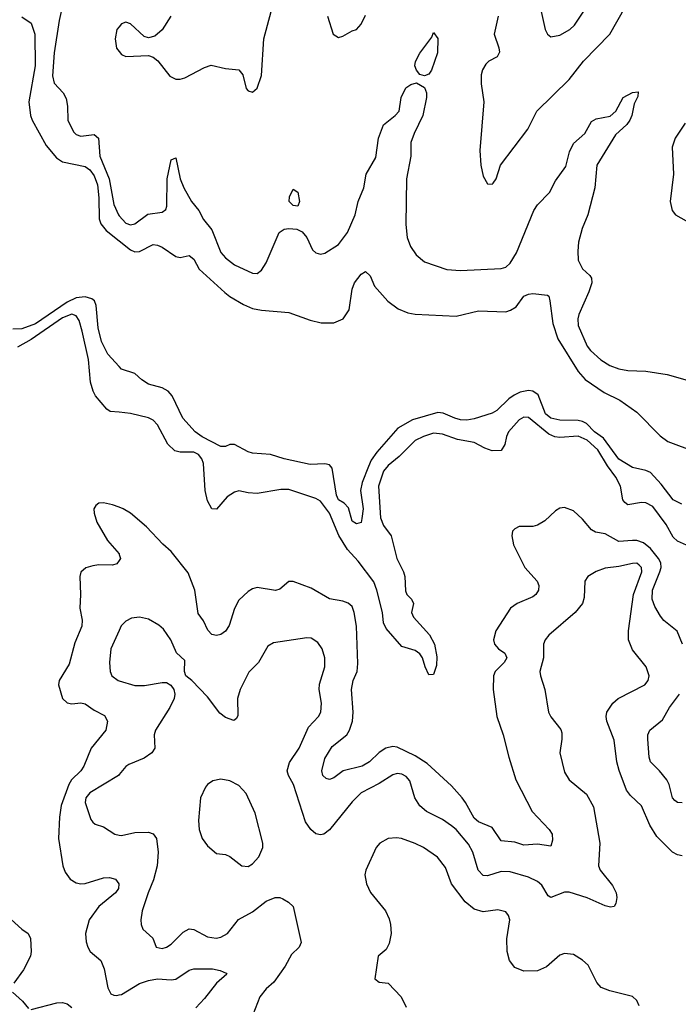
# Model space of a CAD drawing. Header units: inches. Extents: x 1552611 to 1694776, y 811966 to 917215.
# Tile 296 of 549: x 1639560 to 1642473, y 883417 to 887774. Entities that reach past the tile are written whole.
import ezdxf

# ---------------------------------------------------------------- set-up
doc = ezdxf.new("R2010")
doc.units = ezdxf.units.IN
doc.header["$MEASUREMENT"] = 0
doc.layers.add('B6838', color=7, linetype='Continuous')
doc.layers.add('B6848', color=7, linetype='Continuous')

msp = doc.modelspace()

# ---------------------------------------------------------------- linework, layer by layer
at = {"layer": 'B6838', "color": 5}
for points, elevation in [([(1639744, 887810), (1639733.9, 887770), (1639712.3, 887627.7), (1639705.4, 887525.4), (1639712.9, 887492.9), (1639752.4, 887450), (1639765.7, 887425.7), (1639772.1, 887392.1), (1639773.4, 887330), (1639797.6, 887277.6), (1639810, 887265.6), (1639830, 887259), (1639890, 887265.7), (1639909.3, 887250), (1639915, 887170), (1639956.1, 887070), (1639976.1, 886956.1), (1639997.1, 886910), (1640000, 886906.8)], 880), ([(1639570, 887786.8), (1639610, 887758), (1639627.5, 887710), (1639628.4, 887570), (1639601.1, 887410), (1639607.9, 887350), (1639614.8, 887330), (1639677.2, 887217.2), (1639722.7, 887162.7), (1639750, 887145.1), (1639850, 887125.1), (1639870, 887110.1), (1639890, 887082.5), (1639903.7, 887043.7), (1639910, 886986), (1639912.2, 886892.2), (1639918.3, 886870), (1639941.8, 886841.8), (1640000, 886795.3)], 860), ([(1640000, 887742.7), (1639990.2, 887730), (1639981.8, 887690), (1639988.1, 887648.1), (1640000, 887632.6)], 920), ([(1640000, 886238.9), (1639950, 886293.5), (1639921.4, 886350), (1639906.4, 886410), (1639898.1, 886510), (1639890.3, 886530.3), (1639879.2, 886539.2), (1639850, 886548), (1639810, 886543.2), (1639770, 886523.4), (1639630, 886428.3), (1639570, 886406.2), (1639530, 886405)], 860), ([(1640000, 886036.9), (1639960.9, 886040.9), (1639945.1, 886050), (1639895.3, 886110), (1639884.3, 886130), (1639872.8, 886170), (1639864.5, 886270), (1639836.4, 886396.4), (1639822.7, 886442.7), (1639810, 886464.1), (1639790, 886470.3), (1639750, 886454.2), (1639610, 886358.5), (1639550, 886325.1)], 880), ([(1640000, 885616.1), (1639970, 885626.9), (1639930, 885636.3), (1639910, 885634), (1639896.4, 885623.6), (1639888.5, 885610), (1639888.8, 885590), (1639901.1, 885550), (1639948.6, 885468.6), (1639999.3, 885410), (1640000, 885407.8)], 920), ([(1640000, 885381.3), (1639990, 885365.6), (1639970, 885360.5), (1639910, 885361), (1639883.4, 885356.6), (1639851.9, 885348.1), (1639830.4, 885329.6), (1639825.7, 885310), (1639829.3, 885230), (1639825.6, 885170), (1639836.9, 885116.9), (1639835.5, 885090), (1639804.2, 885015.8), (1639778.1, 884921.9), (1639734.3, 884850), (1639731.6, 884830), (1639749.2, 884770), (1639770, 884750.2), (1639790, 884746.3), (1639830, 884750.2), (1639850, 884747.1), (1639890, 884718.4), (1639935.1, 884695.1), (1639948.9, 884670), (1639940.3, 884630), (1639875.8, 884550), (1639843.7, 884470), (1639830.8, 884450), (1639789.4, 884410.6), (1639777.3, 884390), (1639743.9, 884296.1), (1639735.6, 884244.4), (1639731.4, 884150), (1639750.2, 884030), (1639761.4, 884001.4), (1639783.8, 883970), (1639810, 883953.9), (1639830, 883949.6), (1639850, 883951.3), (1639930, 883977), (1639957.8, 883977.8), (1639983.7, 883970), (1639998.2, 883950), (1639997.7, 883930), (1639983.2, 883910), (1639910.1, 883850), (1639867.2, 883790), (1639851.3, 883730), (1639853.4, 883693.4), (1639861.5, 883670), (1639872.2, 883650), (1639919.6, 883610), (1639933.4, 883573.4), (1639950.2, 883490), (1639963.6, 883463.6), (1639976.7, 883456.7), (1639990, 883455.2), (1640000, 883458)], 920), ([(1640000, 885071.4), (1639963.2, 884990), (1639956.6, 884930), (1639960.2, 884890), (1639968.2, 884870), (1639996, 884850), (1640000, 884848.8)], 940), ([(1640000, 884433.6), (1639997, 884430), (1639870, 884352.1), (1639852.7, 884330), (1639849.5, 884310), (1639874.4, 884234.4), (1639883.2, 884223.2), (1639894.4, 884214.4), (1639930, 884202.2), (1639981.5, 884170), (1640000, 884165.7)], 940), ([(1639506.7, 883806.7), (1639569.4, 883749.4), (1639596.9, 883730), (1639608.1, 883708.1), (1639610.8, 883650), (1639607.3, 883630), (1639576.6, 883570), (1639534.2, 883510)], 880), ([(1639528.2, 883470), (1639573.1, 883430), (1639598.9, 883398.9)], 880), ([(1639610, 883394.3), (1639723.9, 883423.9), (1639750, 883425.1), (1639770, 883419.1), (1639790, 883403.4)], 880)]:
    msp.add_lwpolyline(points, dxfattribs=dict(at, elevation=elevation))
at = {"layer": 'B6848', "color": 5}
for points, elevation in [([(1641858.2, 887850), (1641884, 887730), (1641894.4, 887710), (1641910, 887698), (1641950, 887704.9), (1641994, 887730), (1642014.2, 887750), (1642066.8, 887830)], 940), ([(1640000, 887632.6), (1640010, 887619.5), (1640030, 887611.7), (1640130, 887614.9), (1640150, 887608.2), (1640171.5, 887591.5), (1640224.4, 887524.4), (1640250, 887510.5), (1640270, 887510.4), (1640290, 887517), (1640377, 887563), (1640406.7, 887573.3), (1640470, 887558.2), (1640530, 887552.7), (1640546.7, 887530), (1640562, 887470), (1640570, 887458.8), (1640590, 887454), (1640610, 887470.6), (1640630, 887526.8), (1640639.8, 887690), (1640671.8, 887810)], 920), ([(1641676.8, 887790), (1641659.1, 887710), (1641679.7, 887650), (1641682.2, 887630), (1641671.6, 887610), (1641634.9, 887590), (1641622.6, 887577.4), (1641607.8, 887552.2), (1641601.7, 887530), (1641602, 887490), (1641613.5, 887410), (1641594.8, 887194.8), (1641600.3, 887130), (1641610, 887081), (1641630, 887048.2), (1641650, 887046), (1641654.5, 887050), (1641667.6, 887070), (1641687.4, 887130), (1641807.6, 887290), (1641847.2, 887370), (1641990, 887509.3), (1642053.3, 887590), (1642170.8, 887710), (1642238.8, 887830)], 920), ([(1640228.9, 887790), (1640190, 887729.6), (1640158.4, 887701.6), (1640130, 887694.3), (1640110, 887699.7), (1640050, 887756.4), (1640030, 887763.5), (1640010, 887755.6), (1640000, 887742.7)], 920), ([(1640921.6, 887790), (1640946, 887710), (1640970, 887695.5), (1640990, 887700.5), (1641030, 887724.9), (1641050, 887730.7), (1641070, 887754.8), (1641090, 887793.4)], 920), ([(1640000, 886906.8), (1640030, 886873.7), (1640050, 886866.1), (1640070, 886871.1), (1640127.1, 886912.9), (1640190, 886922.4), (1640206.4, 886933.6), (1640210.5, 886949.5), (1640213, 887070), (1640230, 887153.8), (1640250, 887162.6), (1640270.5, 887070), (1640286.2, 887030), (1640320.1, 886970), (1640352.7, 886930), (1640373, 886890), (1640410, 886843.6), (1640450, 886744.4), (1640470, 886720.7), (1640510, 886689.2), (1640590, 886653), (1640610, 886651.3), (1640630, 886666.3), (1640650, 886697.7), (1640707.1, 886832.9), (1640730, 886847.2), (1640750, 886850.3), (1640786.6, 886846.6), (1640810, 886835.6), (1640830.2, 886810.2), (1640854.9, 886754.9), (1640870, 886743), (1640890, 886737.1), (1640910, 886740.5), (1640970, 886778.9), (1641010, 886832.4), (1641044.2, 886910), (1641056.8, 886970), (1641082.3, 887030), (1641093, 887090), (1641135.1, 887164.9), (1641147.8, 887250), (1641170, 887309.3), (1641221.6, 887350), (1641239.1, 887370), (1641247.2, 887430), (1641267.7, 887472.3), (1641290, 887487.8), (1641314.8, 887494.8), (1641350, 887473.8), (1641359.2, 887450), (1641359, 887430), (1641343.3, 887350), (1641304.4, 887270), (1641290.8, 887230.8), (1641290.6, 887170), (1641271, 887070), (1641267.6, 886867.6), (1641274.5, 886810), (1641288.7, 886770), (1641313.9, 886733.9), (1641350, 886702.8), (1641450, 886668.9), (1641510, 886664.9), (1641690, 886673.2), (1641710, 886678.2), (1641730, 886696.5), (1641758.2, 886741.8), (1641834, 886930), (1641850, 886955.3), (1641903.6, 887010), (1641930, 887061.2), (1641976.2, 887123.8), (1641992.6, 887190), (1642010, 887226.9), (1642059.9, 887270), (1642090, 887323.2), (1642110, 887335), (1642172.3, 887347.7), (1642196.8, 887370), (1642230, 887430.2), (1642270, 887452), (1642295.3, 887455.3), (1642294.4, 887434.4), (1642278.4, 887401.6), (1642267.7, 887350), (1642258.9, 887330), (1642246.1, 887310), (1642195.4, 887264.6), (1642113.1, 887130), (1642104, 887030), (1642073.2, 886910), (1642048.1, 886850), (1642032.3, 886790), (1642028.2, 886750), (1642030.1, 886710.2), (1642050, 886672), (1642082.2, 886642.2), (1642088.9, 886630), (1642090.3, 886610), (1642078.2, 886570), (1642032.7, 886470), (1642028.4, 886450), (1642030, 886421), (1642070.1, 886330), (1642084.6, 886310), (1642130, 886269.5), (1642170, 886243.1), (1642210.6, 886229.4), (1642250, 886221.7), (1642330, 886218.4), (1642424.6, 886204.6), (1642564.7, 886164.7)], 880), ([(1642503.7, 887316.3), (1642459.7, 887250), (1642446.5, 887210), (1642451.9, 887090), (1642436.9, 886970), (1642446.7, 886930), (1642461.3, 886910), (1642532.4, 886870)], 920), ([(1640000, 886795.3), (1640050, 886755.3), (1640070, 886747), (1640090, 886748.8), (1640150, 886778.6), (1640170, 886776.6), (1640190, 886766.7), (1640250, 886726.4), (1640270, 886721.1), (1640310.3, 886730.3), (1640330, 886714), (1640353.4, 886670), (1640466.9, 886566.9), (1640488.9, 886548.9), (1640550, 886513.5), (1640590, 886496.3), (1640630, 886488.7), (1640750, 886478.3), (1640845.1, 886445.1), (1640893.3, 886433.3), (1640950, 886433), (1640990.4, 886449.6), (1641017.4, 886490), (1641030, 886581), (1641041.7, 886610), (1641070, 886648.2), (1641090, 886659.1), (1641110, 886641), (1641130, 886595.5), (1641189, 886529), (1641234.3, 886494.3), (1641277, 886477), (1641310, 886470.2), (1641490, 886462.7), (1641590, 886485.5), (1641710, 886481.9), (1641731.3, 886488.7), (1641756.2, 886503.8), (1641789.8, 886550), (1641810, 886559.4), (1641830, 886561.9), (1641894.8, 886554.8), (1641900.3, 886550), (1641905.5, 886530), (1641918.3, 886430), (1641941.1, 886361.1), (1642030, 886216.9), (1642061.6, 886181.6), (1642144.8, 886124.8), (1642214.9, 886090), (1642290, 886037.6), (1642392.4, 885932.4), (1642426.7, 885906.7), (1642550, 885862.4)], 860), ([(1642489, 885630), (1642450, 885649.7), (1642398.2, 885718.2), (1642350, 885769.7), (1642330, 885779.1), (1642270, 885792.1), (1642210, 885829.4), (1642142.3, 885922.3), (1642103.2, 885950), (1642066.8, 885986.8), (1642050, 885996.4), (1642030, 886000.2), (1641950, 886001.8), (1641910, 886010.5), (1641885.8, 886030), (1641853.8, 886113.8), (1641830, 886129.9), (1641810, 886132.8), (1641774.5, 886125.5), (1641746.8, 886113.2), (1641723.3, 886096.7), (1641670, 886044.8), (1641650, 886033.1), (1641570, 886007.9), (1641537.9, 886002.1), (1641510, 886003.6), (1641485.4, 886010), (1641433.5, 886033.5), (1641410, 886035.9), (1641297.4, 886002.6), (1641233, 885967), (1641140, 885860), (1641115.3, 885824.7), (1641102.8, 885797.2), (1641074.3, 885725.7), (1641067.6, 885690), (1641078.6, 885610), (1641073.7, 885566.3), (1641070, 885549.4), (1641050, 885542.4), (1641030, 885555.1), (1641014.5, 885614.5), (1640994.7, 885634.7), (1640970, 885649.9), (1640960.7, 885670), (1640942.2, 885790), (1640930, 885803.9), (1640910, 885809.1), (1640845.6, 885805.6), (1640730, 885831.4), (1640670, 885849.9), (1640590, 885856.5), (1640570, 885861.8), (1640510, 885893.5), (1640490, 885894), (1640470, 885885.4), (1640450, 885885.7), (1640367.6, 885927.6), (1640336.4, 885950), (1640281.9, 886010), (1640234.5, 886110), (1640216.5, 886130), (1640190, 886144.9), (1640130, 886161.1), (1640100.5, 886180.5), (1640070, 886208.6), (1640010, 886228), (1640000, 886238.9)], 860), ([(1642536.3, 885436.3), (1642470, 885466.6), (1642450, 885484.3), (1642420.1, 885540.1), (1642360.1, 885620.1), (1642330, 885636.3), (1642310, 885637.9), (1642250, 885626.6), (1642237.2, 885637.2), (1642227.9, 885650), (1642217.5, 885710), (1642197.2, 885750), (1642160.1, 885800.1), (1642117, 885870), (1642070, 885912.9), (1642030, 885931.5), (1641950, 885925.2), (1641927.8, 885927.8), (1641900.4, 885940.4), (1641810, 886012.9), (1641790, 886014.6), (1641770, 886003.8), (1641721.7, 885950), (1641712.7, 885930), (1641705.5, 885894.5), (1641690, 885868.3), (1641650, 885866.4), (1641617.4, 885877.3), (1641570, 885903), (1641496.7, 885916.7), (1641430, 885940.2), (1641390, 885943.9), (1641346.4, 885930), (1641310, 885911.3), (1641239, 885841), (1641190, 885801.9), (1641170, 885776.1), (1641147.7, 885710), (1641155.3, 885570), (1641170, 885535.5), (1641203.6, 885490), (1641228.4, 885390), (1641257.3, 885330), (1641263.8, 885310), (1641266.5, 885246.5), (1641272.8, 885230), (1641292.4, 885210), (1641301.4, 885190), (1641293.2, 885150), (1641302.2, 885130), (1641372.2, 885052.2), (1641394.2, 885010), (1641405.1, 884954.9), (1641404.1, 884915.9), (1641390, 884876.9), (1641370, 884875.1), (1641353.6, 884910), (1641341.9, 884950), (1641330, 884967.8), (1641310, 884983.2), (1641250, 885000.4), (1641180.4, 885080.4), (1641170, 885105.6), (1641165.1, 885150), (1641140.3, 885250), (1641126.1, 885286.1), (1641057.5, 885377.5), (1641009.5, 885429.5), (1640971.5, 885491.5), (1640930, 885589.8), (1640890, 885642.7), (1640870, 885654.8), (1640750, 885694.8), (1640714.5, 885694.5), (1640610, 885677.4), (1640570, 885679.8), (1640530, 885689.8), (1640510, 885683.5), (1640478, 885662), (1640430, 885608.5), (1640410, 885609.8), (1640390, 885644.5), (1640379.9, 885690), (1640373.2, 885810), (1640365.5, 885830), (1640350.5, 885850), (1640330, 885860.5), (1640270, 885860.8), (1640246.8, 885866.8), (1640215.9, 885895.9), (1640170, 885981), (1640150, 886002), (1640130, 886012.7), (1640050, 886031.6), (1640000, 886036.9)], 880), ([(1642492, 885010), (1642468.2, 885068.2), (1642410, 885115.6), (1642394, 885134), (1642370, 885177.2), (1642358.2, 885210), (1642358.9, 885250), (1642391.5, 885330), (1642397.8, 885350), (1642396.5, 885370), (1642385.8, 885390), (1642350, 885433.3), (1642318.8, 885458.8), (1642290, 885468.6), (1642270.1, 885469.9), (1642210, 885465.3), (1642150, 885499), (1642106.7, 885506.7), (1642090, 885516.1), (1642050, 885564.4), (1642010, 885601.3), (1641970, 885615.4), (1641950, 885612.6), (1641930, 885600.5), (1641883.1, 885556.9), (1641850, 885536.8), (1641830, 885530.9), (1641769.2, 885530.8), (1641750, 885520.7), (1641740.4, 885510), (1641737, 885490), (1641744, 885450), (1641794.2, 885350), (1641849.1, 885290), (1641856.9, 885270), (1641854.4, 885250), (1641843.2, 885230), (1641830, 885219.3), (1641760.3, 885190), (1641730.8, 885169.2), (1641666.9, 885070), (1641655.8, 885030), (1641660.2, 885010), (1641677.3, 884990), (1641706.5, 884970), (1641715.4, 884950), (1641703.5, 884930), (1641663.5, 884890), (1641655.9, 884870), (1641653.9, 884810), (1641670.2, 884690), (1641698.5, 884610), (1641723.2, 884510), (1641754.4, 884410), (1641826.4, 884270), (1641901.5, 884190), (1641914.9, 884170), (1641917.3, 884142.7), (1641910, 884116), (1641850, 884125.8), (1641790, 884121.5), (1641750, 884133.6), (1641690, 884139.8), (1641650, 884198.7), (1641590, 884224.2), (1641570, 884240.5), (1641532.5, 884310), (1641516.9, 884330), (1641470, 884383.9), (1641362.1, 884482.1), (1641310, 884516.9), (1641230, 884554.9), (1641210, 884557.5), (1641179.1, 884550), (1641150, 884531.4), (1641106.8, 884490), (1641075.6, 884470), (1640990.6, 884449.4), (1640950, 884418.5), (1640930, 884411.1), (1640915.8, 884415.8), (1640901.1, 884430), (1640896.8, 884450), (1640910, 884504.2), (1640942.7, 884557.3), (1641006.9, 884610), (1641019.2, 884630), (1641032.8, 884670), (1641034.5, 884710), (1641027.1, 884810), (1641035.7, 884850), (1641052.3, 884890), (1641055, 884925), (1641050.2, 885090.2), (1641039.7, 885150), (1641030, 885177.4), (1641012.7, 885192.7), (1640990, 885201.1), (1640930, 885210.5), (1640850, 885257.7), (1640770, 885288), (1640750, 885287.6), (1640710, 885254.3), (1640691.6, 885248.4), (1640610, 885260.7), (1640590, 885255.5), (1640570, 885243.1), (1640530, 885204.7), (1640510, 885167.8), (1640486.9, 885093.1), (1640470, 885067.6), (1640450, 885052.8), (1640430, 885048.4), (1640410, 885053.7), (1640392.2, 885072.2), (1640373.3, 885113.3), (1640350, 885147), (1640334, 885250), (1640305.5, 885325.5), (1640230, 885420.5), (1640192.7, 885452.7), (1640120.5, 885530), (1640050, 885590.9), (1640017, 885610), (1640000, 885616.1)], 920), ([(1640000, 885407.8), (1640005.5, 885390), (1640000, 885381.3)], 920), ([(1642490, 884074.2), (1642470, 884078), (1642447.8, 884090), (1642378.7, 884158.7), (1642346.8, 884210), (1642310, 884295.1), (1642261.4, 884341.4), (1642244.1, 884364.1), (1642212, 884452), (1642201.6, 884490), (1642190, 884585.2), (1642157.7, 884670), (1642154, 884690), (1642157.4, 884710), (1642184.2, 884750), (1642207.6, 884770), (1642325.1, 884830), (1642339.7, 884850), (1642344, 884870), (1642331.1, 884910), (1642270, 884985.1), (1642253, 885030), (1642253.6, 885070), (1642275.7, 885230), (1642311.3, 885330), (1642309.8, 885350), (1642300.2, 885360.2), (1642290, 885368.7), (1642270, 885368.2), (1642210, 885354), (1642150, 885346.6), (1642110, 885332.6), (1642073, 885310), (1642060.3, 885290), (1642056.9, 885216.9), (1642049, 885190), (1642016.9, 885150), (1641900.4, 885050), (1641883.7, 885030), (1641877.4, 885010), (1641876.9, 884950), (1641860.9, 884890), (1641863.1, 884870), (1641882.3, 884810), (1641899.6, 884710), (1641910, 884688.4), (1641953.4, 884633.4), (1641958.4, 884618.4), (1641958.5, 884590), (1641949.1, 884530), (1641970, 884444), (1641990.2, 884410.2), (1642066.9, 884346.9), (1642098.7, 884290), (1642126.3, 884130), (1642120.3, 884030), (1642128, 884010), (1642182.4, 883942.4), (1642198, 883910), (1642200.8, 883890), (1642197.5, 883862.5), (1642190, 883849.5), (1642173.7, 883846.3), (1642150, 883852.4), (1642070, 883888.7), (1641990, 883912.4), (1641970, 883912.4), (1641909.9, 883889.9), (1641897.1, 883897.1), (1641870, 883943.9), (1641850, 883960.2), (1641810, 883978.9), (1641730, 884003.4), (1641690, 884004.1), (1641630, 883984.9), (1641610, 883987.3), (1641588.5, 884010), (1641564.9, 884090), (1641545.3, 884125.3), (1641490, 884190.7), (1641470, 884207.3), (1641430, 884234.2), (1641359.7, 884270), (1641330, 884295.1), (1641308.2, 884330), (1641285.1, 884405.1), (1641270, 884424.2), (1641250, 884434.8), (1641230, 884437.5), (1641210, 884432.2), (1641150, 884393.8), (1641070, 884352.4), (1641030, 884312.8), (1640930, 884188.3), (1640906, 884170), (1640890, 884166.2), (1640870, 884171.2), (1640847.4, 884190), (1640823.9, 884223.9), (1640770.9, 884389.1), (1640748.9, 884428.9), (1640743.2, 884450), (1640753.8, 884486.2), (1640795.7, 884550), (1640836.9, 884643.1), (1640882, 884690), (1640892.3, 884710), (1640894.5, 884750), (1640884.1, 884810), (1640886.7, 884833.3), (1640909.1, 884910), (1640909.8, 884949.8), (1640897.8, 884990), (1640878.6, 885018.6), (1640850, 885037.7), (1640830, 885038.9), (1640683.1, 885016.9), (1640657.7, 885002.3), (1640616, 884930), (1640573.3, 884886.7), (1640535.7, 884810), (1640522.8, 884770), (1640524.4, 884695.6), (1640518.6, 884681.4), (1640506.6, 884673.4), (1640470, 884686.3), (1640445.2, 884705.2), (1640390, 884777.2), (1640322, 884850), (1640295.6, 884870), (1640289.7, 884890), (1640290, 884938), (1640252.9, 884972.9), (1640228.9, 885030), (1640196.2, 885076.2), (1640174.8, 885094.8), (1640130, 885121.8), (1640090, 885129.8), (1640054.4, 885125.6), (1640030, 885112.3), (1640008.9, 885091.1), (1640000, 885071.4)], 940), ([(1640000, 884848.8), (1640070, 884828.2), (1640112.4, 884827.6), (1640190, 884841.5), (1640210, 884840.3), (1640229, 884829), (1640241.3, 884810), (1640246, 884790), (1640242.8, 884770), (1640223.6, 884730), (1640161.2, 884630), (1640155, 884610), (1640157.3, 884550), (1640144.9, 884530), (1640110, 884505.8), (1640042.2, 884477.8), (1640030.2, 884469.8), (1640000, 884433.6)], 940), ([(1642490, 884309), (1642470.2, 884309.8), (1642458.7, 884318.7), (1642447.6, 884330), (1642432.3, 884390), (1642422.2, 884410), (1642390.6, 884450), (1642350.5, 884490), (1642345, 884510), (1642338.5, 884590), (1642338.7, 884610), (1642347.9, 884630), (1642404, 884676), (1642434.5, 884730), (1642478.2, 884790)], 920), ([(1640000, 884165.7), (1640010, 884163.4), (1640070, 884177.2), (1640130, 884179.3), (1640150.7, 884170.7), (1640165.2, 884150), (1640172.7, 884090), (1640167.5, 884030), (1640152.4, 883967.6), (1640127.8, 883910), (1640101.8, 883830), (1640096.5, 883790), (1640097.4, 883770), (1640104.9, 883750), (1640148.2, 883710), (1640164, 883670), (1640190, 883664.2), (1640210, 883669), (1640230, 883683.1), (1640283.7, 883736.3), (1640310, 883750.2), (1640330, 883748.4), (1640390, 883715.2), (1640429.3, 883709.3), (1640450, 883713.4), (1640479.1, 883730), (1640528.1, 883791.9), (1640590, 883825.4), (1640650, 883872.8), (1640690, 883889.1), (1640710, 883889), (1640723.5, 883883.5), (1640749.3, 883869.3), (1640770.3, 883850), (1640804.9, 883690), (1640796.4, 883670), (1640762.7, 883637.3), (1640734.2, 883585.8), (1640684.6, 883515.4), (1640650, 883484.7), (1640621.8, 883450), (1640592, 883370)], 940), ([(1642299.6, 883410), (1642290, 883434), (1642271.3, 883451.3), (1642170, 883476.2), (1642131.6, 883491.6), (1642113.3, 883513.3), (1642074, 883590), (1642050, 883611.6), (1642010, 883636.9), (1641970, 883641.6), (1641950, 883633.6), (1641890, 883582), (1641850, 883564.7), (1641790, 883563.1), (1641750, 883579.7), (1641726.4, 883610), (1641716.1, 883650), (1641714.1, 883705.9), (1641727.8, 883790), (1641722.9, 883810), (1641710, 883826.6), (1641674.3, 883834.3), (1641610, 883826.3), (1641570, 883837.7), (1641529.9, 883869.9), (1641470.7, 883950), (1641442.9, 884022.9), (1641407.7, 884067.7), (1641346, 884110), (1641310, 884128.6), (1641248.7, 884150), (1641226.5, 884153.5), (1641190, 884151.1), (1641153, 884130), (1641137, 884110), (1641090.4, 884010), (1641086, 883990), (1641094, 883950), (1641111.5, 883911.5), (1641178.4, 883830), (1641194.9, 883794.9), (1641200.3, 883770), (1641202.6, 883730), (1641194.3, 883685.7), (1641180.6, 883659.4), (1641146.4, 883630), (1641131, 883530), (1641150, 883514.8), (1641190, 883510.6), (1641246.7, 883450), (1641270, 883404.4)], 960), ([(1640000, 883458), (1640010, 883460.7), (1640090, 883508.2), (1640130, 883521.6), (1640170, 883529.7), (1640230, 883524.6), (1640250, 883527.7), (1640310, 883567.8), (1640330, 883573.1), (1640413.5, 883573.5), (1640446.8, 883566.8), (1640474, 883554), (1640476.3, 883550), (1640430, 883509.8), (1640377.8, 883442.2), (1640338.5, 883401.5)], 920)]:
    msp.add_lwpolyline(points, dxfattribs=dict(at, elevation=elevation))
for points, elevation in [([(1641350, 887525.8), (1641330, 887531.6), (1641315, 887550), (1641308.5, 887570), (1641311.4, 887588.6), (1641330, 887625.3), (1641382.9, 887697.1), (1641390, 887718), (1641410, 887691.3), (1641407.9, 887627.9), (1641381.3, 887550), (1641370, 887533.3)], 880), ([(1640790, 886949.3), (1640770, 886952.3), (1640752.3, 886970), (1640754, 886990), (1640770, 887024), (1640790, 887011), (1640797, 886970)], 880), ([(1640450, 884413.3), (1640414.9, 884405.1), (1640390.3, 884389.7), (1640381.8, 884378.2), (1640360.4, 884330), (1640350.4, 884230), (1640354.4, 884190), (1640366.7, 884150), (1640390, 884118.8), (1640430, 884084.7), (1640470, 884079.3), (1640490, 884070.3), (1640543, 884030), (1640570, 884027.2), (1640590, 884038.9), (1640617.4, 884070), (1640635.8, 884110), (1640635.1, 884130), (1640602.2, 884262.2), (1640561.3, 884350), (1640530, 884385.6), (1640490, 884406)], 960)]:
    msp.add_lwpolyline(points, close=True, dxfattribs=dict(at, elevation=elevation))

doc.saveas('drawing.dxf')
